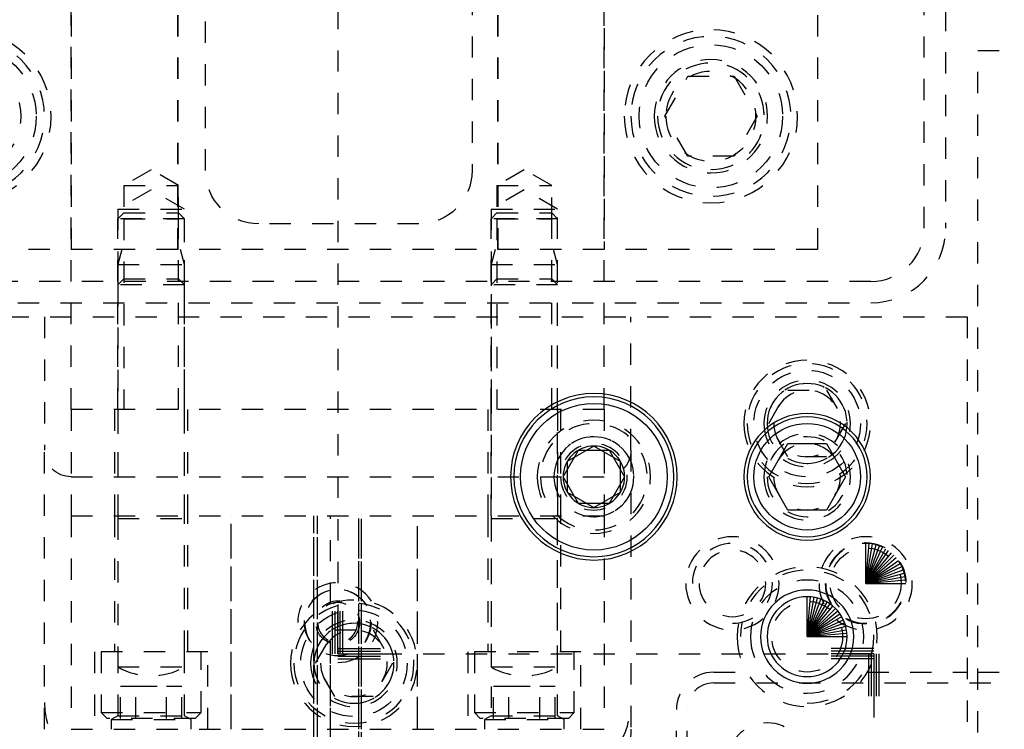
# Model space of a CAD drawing. Header units: inches. Extents: x 3 to 289, y 4 to 291.
# Tile 624 of 634: x 242.23 to 246.85, y 173.2 to 176.53. Entities that reach past the tile are written whole.
import ezdxf

# ---------------------------------------------------------------- set-up
doc = ezdxf.new("R2010")
doc.units = ezdxf.units.IN
doc.header["$LTSCALE"] = 0.5
doc.header["$MEASUREMENT"] = 0
doc.linetypes.add('DIVIDE', pattern=[0.393701, 0.19685, -0.098425, 0, -0.098425])
doc.linetypes.add('HIDDEN', pattern=[0.225, 0.15, -0.075])
doc.layers.add('MFB', color=7, linetype='Continuous')

# ---------------------------------------------------------------- blocks, each defined once
blk = doc.blocks.new('ArrowheadSection')
at = {"color": 0}
for p, q in [((0, 1), (-1, 1)), ((0, 0.5), (-1, 0.5)), ((0, 0), (-1, 0)), ((0, -0.5), (-1, -0.5)), ((0, -1), (-1, -1))]:
    blk.add_line(p, q, dxfattribs=at)

msp = doc.modelspace()

# ---------------------------------------------------------------- linework, layer by layer
at = {"layer": 'MFB', "color": 100, "linetype": 'DIVIDE'}
for p, q in [((243.7199, 186.3825), (243.7199, 173.5521)), ((243.7199, 173.5521), (246.233, 173.5521)), ((246.233, 173.5521), (246.233, 170.7149))]:
    msp.add_line(p, q, dxfattribs=at)
at = {"layer": 'MFB', "color": 254, "linetype": 'HIDDEN'}
for p, q in [((242.4699, 181.9482), (242.4699, 175.4482)), ((242.9699, 181.9482), (242.9699, 175.4482)), ((242.9699, 175.4482), (242.9699, 181.9482)), ((244.4699, 181.9482), (244.4699, 175.4482)), ((244.4699, 175.4482), (244.4699, 181.9482)), ((245.9699, 181.9482), (245.9699, 175.4482)), ((243.0999, 175.8182), (243.0999, 181.4482)), ((244.3499, 181.4482), (244.3499, 175.8182)), ((244.9699, 180.0862), (244.9699, 175.4482)), ((242.4699, 174.6982), (242.4699, 179.6982)), ((244.9699, 174.6982), (244.9699, 179.6982)), ((246.4699, 175.5482), (246.4699, 176.5732)), ((246.5699, 176.5732), (246.5699, 175.5482)), ((246.721, 176.3821), (256.221, 176.3821)), ((246.721, 165.3821), (246.721, 176.3821)), ((245.2534, 176.0732), (245.3617, 176.2607)), ((245.3617, 176.2607), (245.5782, 176.2607)), ((245.5782, 176.2607), (245.6864, 176.0732)), ((245.3617, 175.8857), (245.2534, 176.0732)), ((245.6864, 176.0732), (245.5782, 175.8857)), ((245.5782, 175.8857), (245.3617, 175.8857)), ((242.8449, 175.8224), (242.7164, 175.7482)), ((242.9734, 175.7482), (242.8449, 175.8224)), ((244.5949, 175.8224), (244.4664, 175.7482)), ((244.7234, 175.7482), (244.5949, 175.8224)), ((242.8449, 175.7284), (242.6887, 175.6382)), ((242.7164, 175.7482), (242.7164, 175.5919)), ((242.7164, 175.7482), (242.9734, 175.7482)), ((243.0012, 175.6382), (242.8449, 175.7284)), ((242.9734, 175.5919), (242.9734, 175.7482)), ((244.5949, 175.7284), (244.4387, 175.6382)), ((244.4664, 175.7482), (244.4664, 175.5919)), ((244.4664, 175.7482), (244.7234, 175.7482)), ((244.7512, 175.6382), (244.5949, 175.7284)), ((244.7234, 175.5919), (244.7234, 175.7482)), ((242.6887, 175.6382), (242.6887, 175.283)), ((242.6887, 175.6382), (243.0012, 175.6382)), ((243.0012, 175.283), (243.0012, 175.6382)), ((244.4387, 175.6382), (244.4387, 174.6982)), ((244.4387, 175.6382), (244.7512, 175.6382)), ((244.7512, 174.6982), (244.7512, 175.6382)), ((242.7164, 175.6197), (242.6887, 175.5919)), ((242.6887, 174.6982), (242.6887, 175.5919)), ((243.0012, 175.5919), (242.6887, 175.5919)), ((242.7164, 175.6197), (242.9734, 175.6197)), ((242.7164, 175.5919), (242.9734, 175.5919)), ((242.7164, 175.5919), (242.7164, 174.6982)), ((242.9734, 175.6197), (243.0012, 175.5919)), ((242.9734, 174.6982), (242.9734, 175.5919)), ((243.0012, 174.6982), (243.0012, 175.5919)), ((244.4664, 175.6197), (244.4387, 175.5919)), ((244.4387, 174.6982), (244.4387, 175.5919)), ((244.7512, 175.5919), (244.4387, 175.5919)), ((244.4664, 175.6197), (244.7234, 175.6197)), ((244.4664, 175.5919), (244.4664, 174.6982)), ((244.4664, 175.5919), (244.7234, 175.5919)), ((244.7234, 175.6197), (244.7512, 175.5919)), ((244.7234, 174.6982), (244.7234, 175.5919)), ((244.7512, 174.6982), (244.7512, 175.5919)), ((244.0999, 175.5682), (243.3499, 175.5682)), ((245.9699, 175.4482), (241.4699, 175.4482)), ((242.7074, 175.4482), (242.6887, 175.3782)), ((243.0012, 175.3782), (242.9824, 175.4482)), ((244.4574, 175.4482), (244.4387, 175.3782)), ((244.7512, 175.3782), (244.7324, 175.4482)), ((242.6887, 175.3782), (243.0012, 175.3782)), ((242.6887, 175.3782), (242.6887, 175.283)), ((243.0012, 175.283), (243.0012, 175.3782)), ((244.4387, 175.3782), (244.7512, 175.3782)), ((244.4387, 175.3782), (244.4387, 173.4901)), ((244.7512, 173.4901), (244.7512, 175.3782)), ((242.7164, 175.3107), (242.6887, 175.283)), ((242.7164, 175.3107), (242.9734, 175.3107)), ((243.0012, 175.283), (242.9734, 175.3107)), ((244.4664, 175.3107), (244.4387, 175.283)), ((244.4664, 175.3107), (244.7234, 175.3107)), ((244.7512, 175.283), (244.7234, 175.3107)), ((246.2199, 175.2982), (236.2199, 175.2982)), ((243.0012, 175.283), (242.6887, 175.283)), ((242.6887, 175.283), (242.6887, 174.1857)), ((243.0012, 174.1857), (243.0012, 175.283)), ((244.7512, 175.283), (244.4387, 175.283)), ((236.2199, 175.1982), (246.2199, 175.1982)), ((235.771, 175.1321), (246.671, 175.1321)), ((242.3449, 175.1321), (242.3449, 174.5071)), ((245.0949, 174.5071), (245.0949, 175.1321)), ((246.671, 175.1321), (246.671, 165.3821)), ((245.7406, 174.6321), (245.8308, 174.7884)), ((245.8308, 174.7884), (246.0112, 174.7884)), ((246.0112, 174.7884), (246.1014, 174.6321)), ((244.9699, 174.6982), (242.4699, 174.6982)), ((242.4699, 174.6982), (242.4699, 174.1982)), ((242.6731, 174.6982), (242.6731, 174.1982)), ((242.6882, 174.6982), (242.6882, 174.1982)), ((243.0017, 174.1982), (243.0017, 174.6982)), ((243.0168, 174.1982), (243.0168, 174.6982)), ((244.4231, 174.6982), (244.4231, 174.1982)), ((244.4382, 174.6982), (244.4382, 174.1982)), ((244.7517, 174.1982), (244.7517, 174.6982)), ((244.7668, 174.1982), (244.7668, 174.6982)), ((244.9699, 174.6982), (244.9699, 174.1982)), ((245.8308, 174.4759), (245.7406, 174.6321)), ((246.1014, 174.6321), (246.0112, 174.4759)), ((242.3449, 173.1982), (242.3449, 174.5071)), ((245.0949, 174.5071), (245.0949, 173.1982)), ((246.0112, 174.4759), (245.8308, 174.4759)), ((242.4699, 174.3821), (244.9699, 174.3821)), ((242.4699, 174.1982), (244.9699, 174.1982)), ((242.4699, 174.1982), (242.4699, 173.1982)), ((242.4699, 174.1982), (244.9699, 174.1982)), ((242.6731, 174.1982), (242.6731, 173.5607)), ((243.0168, 173.5607), (243.0168, 174.1982)), ((243.2209, 172.2607), (243.2209, 174.1982)), ((243.2209, 173.1982), (243.2209, 174.1982)), ((243.6086, 172.3177), (243.6086, 174.1982)), ((243.6086, 173.1982), (243.6086, 174.1982)), ((243.6244, 172.314), (243.6244, 174.1982)), ((243.6244, 173.1982), (243.6244, 174.1982)), ((243.6855, 173.7854), (243.6855, 174.1982)), ((243.6855, 173.7854), (243.6855, 174.1982)), ((243.6855, 173.7854), (243.6855, 174.1982)), ((243.6855, 173.7854), (243.6855, 174.1982)), ((243.8193, 172.2866), (243.8193, 174.1982)), ((243.8193, 173.1982), (243.8193, 174.1982)), ((243.831, 172.284), (243.831, 174.1982)), ((243.831, 173.1982), (243.831, 174.1982)), ((244.0939, 172.2496), (244.0939, 174.1982)), ((244.0939, 173.1982), (244.0939, 174.1982)), ((244.4231, 174.1982), (244.4231, 173.5607)), ((244.4387, 174.1982), (244.4387, 173.2607)), ((244.7512, 173.2607), (244.7512, 174.1982)), ((244.7668, 173.5607), (244.7668, 174.1982)), ((244.9699, 174.1982), (244.9699, 173.1982)), ((242.6887, 174.1857), (242.6887, 173.5607)), ((242.6887, 174.1857), (243.0012, 174.1857)), ((243.0012, 173.5607), (243.0012, 174.1857)), ((244.4387, 174.1857), (244.7512, 174.1857)), ((243.6855, 173.7854), (243.6855, 173.7854)), ((243.6855, 173.7854), (243.6855, 173.7854)), ((243.6262, 173.6984), (243.6262, 173.6971)), ((243.6262, 173.6971), (243.6263, 173.6946)), ((243.6263, 173.6946), (243.6264, 173.6922)), ((243.6264, 173.6922), (243.6265, 173.6904)), ((243.6156, 173.5071), (243.7058, 173.6634)), ((243.7058, 173.6634), (243.8862, 173.6634)), ((243.8862, 173.6634), (243.9764, 173.5071)), ((243.6855, 172.3055), (243.6855, 173.611)), ((243.6855, 172.3055), (243.6855, 173.611)), ((243.6855, 173.611), (243.6855, 173.611)), ((243.6855, 173.1982), (243.6855, 173.611)), ((243.6855, 173.1982), (243.6855, 173.611)), ((243.6855, 173.611), (243.6855, 173.611)), ((243.1106, 173.5607), (242.5793, 173.5607)), ((242.5793, 173.5607), (242.5793, 173.1982)), ((242.6106, 173.5607), (242.6106, 173.276)), ((242.6887, 173.5607), (242.6887, 173.4901)), ((242.6887, 173.5607), (242.6887, 173.2607)), ((243.0012, 173.4901), (243.0012, 173.5607)), ((243.0012, 173.2607), (243.0012, 173.5607)), ((243.0793, 173.276), (243.0793, 173.5607)), ((243.1106, 173.1982), (243.1106, 173.5607)), ((244.8606, 173.5607), (244.3293, 173.5607)), ((244.3293, 173.5607), (244.3293, 173.1982)), ((244.3606, 173.5607), (244.3606, 173.276)), ((244.8293, 173.276), (244.8293, 173.5607)), ((244.8606, 173.1982), (244.8606, 173.5607)), ((243.7058, 173.3509), (243.6156, 173.5071)), ((243.9764, 173.5071), (243.8862, 173.3509)), ((242.6887, 173.4901), (243.0012, 173.4901)), ((244.4387, 173.4901), (244.7512, 173.4901)), ((245.483, 173.4652), (245.6385, 173.4652)), ((246.2035, 173.4652), (246.671, 173.4652)), ((246.721, 173.4652), (247.983, 173.4652)), ((245.483, 173.4152), (247.983, 173.4152)), ((242.7006, 173.3992), (242.7728, 173.3992)), ((242.7006, 173.2482), (242.7006, 173.3992)), ((242.7728, 173.2482), (242.7728, 173.3992)), ((242.7728, 173.3992), (242.9171, 173.3992)), ((242.9171, 173.3992), (242.9893, 173.3992)), ((242.9171, 173.2482), (242.9171, 173.3992)), ((242.9893, 173.2482), (242.9893, 173.3992)), ((244.4506, 173.3992), (244.5228, 173.3992)), ((244.4506, 173.2482), (244.4506, 173.3992)), ((244.5228, 173.3992), (244.6671, 173.3992)), ((244.5228, 173.2482), (244.5228, 173.3992)), ((244.6671, 173.3992), (244.7393, 173.3992)), ((244.6671, 173.2482), (244.6671, 173.3992)), ((244.7393, 173.2482), (244.7393, 173.3992)), ((243.8862, 173.3509), (243.7058, 173.3509)), ((242.6106, 173.276), (243.0793, 173.276)), ((242.6106, 173.276), (242.6383, 173.2482)), ((243.0516, 173.2482), (243.0793, 173.276)), ((244.3606, 173.276), (244.8293, 173.276)), ((244.3606, 173.276), (244.3883, 173.2482)), ((244.8016, 173.2482), (244.8293, 173.276)), ((245.308, 172.2902), (245.308, 173.2902)), ((245.358, 172.2902), (245.358, 173.2902)), ((243.0516, 173.2482), (242.6383, 173.2482)), ((242.6887, 173.2607), (242.6574, 173.2427)), ((242.6574, 173.2427), (242.6574, 173.1982)), ((242.6574, 173.2427), (243.0324, 173.2427)), ((242.6887, 173.2607), (243.0012, 173.2607)), ((243.0324, 173.2427), (243.0012, 173.2607)), ((243.0324, 173.1982), (243.0324, 173.2427)), ((244.8016, 173.2482), (244.3883, 173.2482)), ((244.4387, 173.2607), (244.4074, 173.2427)), ((244.4074, 173.2427), (244.4074, 173.1982)), ((244.4074, 173.2427), (244.7824, 173.2427)), ((244.4387, 173.2607), (244.7512, 173.2607)), ((244.7824, 173.2427), (244.7512, 173.2607)), ((244.7824, 173.1982), (244.7824, 173.2427)), ((242.4699, 173.1982), (244.9699, 173.1982))]:
    msp.add_line(p, q, dxfattribs=at)
at = {"layer": 'MFB', "color": 4, "linetype": 'Continuous'}
for p, q in [((244.921, 174.5264), (244.796, 174.4543)), ((245.046, 174.4543), (244.921, 174.5264)), ((244.796, 174.4543), (244.796, 174.3099)), ((245.046, 174.3099), (245.046, 174.4543)), ((244.796, 174.3099), (244.921, 174.2378)), ((244.921, 174.2378), (245.046, 174.3099))]:
    msp.add_line(p, q, dxfattribs=at)
at = {"layer": 'MFB', "color": 132, "linetype": 'Continuous'}
for p, q in [((245.7406, 174.3821), (245.8308, 174.5384)), ((245.8308, 174.5384), (246.0112, 174.5384)), ((246.0112, 174.5384), (246.1014, 174.3821)), ((245.8308, 174.2259), (245.7406, 174.3821)), ((246.1014, 174.3821), (246.0112, 174.2259)), ((246.0112, 174.2259), (245.8308, 174.2259))]:
    msp.add_line(p, q, dxfattribs=at)
at = {"layer": 'MFB', "color": 136, "linetype": 'Continuous'}
for p, q in [((244.7767, 174.3821), (244.8488, 174.5071)), ((244.8488, 174.5071), (244.9932, 174.5071)), ((244.9932, 174.5071), (245.0653, 174.3821)), ((244.8488, 174.2571), (244.7767, 174.3821)), ((245.0653, 174.3821), (244.9932, 174.2571)), ((244.9932, 174.2571), (244.8488, 174.2571))]:
    msp.add_line(p, q, dxfattribs=at)
at = {"layer": 'MFB', "color": 100, "linetype": 'Continuous'}
for p, q in [((246.1955, 173.8821), (246.1955, 174.0696)), ((246.1955, 173.8821), (246.2118, 174.0689)), ((246.1955, 173.8821), (246.228, 174.0668)), ((246.1955, 173.8821), (246.244, 174.0632)), ((246.1955, 173.8821), (246.2596, 174.0583)), ((246.1955, 173.8821), (246.2747, 174.052)), ((246.1955, 173.8821), (246.2892, 174.0445)), ((246.1955, 173.8821), (246.303, 174.0357)), ((246.1955, 173.8821), (246.316, 174.0257)), ((246.1955, 173.8821), (246.3281, 174.0147)), ((246.1955, 173.8821), (246.3391, 174.0026)), ((246.1955, 173.8821), (246.3491, 173.9897)), ((246.1955, 173.8821), (246.3579, 173.9759)), ((246.1955, 173.8821), (246.3654, 173.9614)), ((246.1955, 173.8821), (246.3717, 173.9462)), ((246.1955, 173.8821), (246.3766, 173.9306)), ((246.1955, 173.8821), (246.3801, 173.9147)), ((246.1955, 173.8821), (246.3823, 173.8985)), ((246.1955, 173.8821), (246.383, 173.8821)), ((245.921, 173.6321), (245.921, 173.8196)), ((245.921, 173.6321), (245.9373, 173.8189)), ((245.921, 173.6321), (245.9536, 173.8168)), ((245.921, 173.6321), (245.9695, 173.8132)), ((245.921, 173.6321), (245.9851, 173.8083)), ((245.921, 173.6321), (246.0002, 173.802)), ((245.921, 173.6321), (246.0147, 173.7945)), ((245.921, 173.6321), (246.0285, 173.7857)), ((245.921, 173.6321), (246.0415, 173.7757)), ((245.921, 173.6321), (246.0536, 173.7647)), ((245.921, 173.6321), (246.0646, 173.7526)), ((245.921, 173.6321), (246.0746, 173.7397)), ((245.921, 173.6321), (246.0834, 173.7259)), ((245.921, 173.6321), (246.0909, 173.7114)), ((245.921, 173.6321), (246.0972, 173.6962)), ((245.921, 173.6321), (246.1021, 173.6806)), ((245.921, 173.6321), (246.1057, 173.6647)), ((245.921, 173.6321), (246.1078, 173.6485)), ((245.921, 173.6321), (246.1085, 173.6321))]:
    msp.add_line(p, q, dxfattribs=at)
at = {"layer": 'MFB', "color": 254, "linetype": 'HIDDEN', "extrusion": (0, 0, -1)}
for centre, radius in [((-241.9699, 176.0732), 0.4062), ((-245.4699, 176.0732), 0.4062), ((-241.9699, 176.0732), 0.375), ((-245.4699, 176.0732), 0.375), ((-241.9699, 176.0732), 0.2656), ((-245.4699, 176.0732), 0.2656), ((-245.4699, 176.0732), 0.25), ((-245.4699, 176.0732), 0.2109), ((-245.921, 174.6321), 0.2969), ((-245.921, 174.6321), 0.2812), ((-245.921, 174.6321), 0.2031), ((-245.921, 174.6321), 0.1875), ((-245.921, 174.6321), 0.1563), ((-244.921, 174.3821), 0.2656), ((-244.921, 174.3821), 0.25), ((-244.921, 174.3821), 0.1875), ((-245.921, 174.3821), 0.2031), ((-245.921, 174.3821), 0.1875), ((-244.921, 174.3821), 0.1563), ((-245.921, 174.3821), 0.1563), ((-245.5705, 173.8821), 0.2187), ((-246.1955, 173.8821), 0.2187), ((-246.1955, 173.8821), 0.19), ((-246.1955, 173.8821), 0.1875), ((-245.5705, 173.8821), 0.1563), ((-245.921, 173.6321), 0.3281), ((-245.921, 173.6321), 0.2656), ((-243.7199, 173.6982), 0.155), ((-243.796, 173.5071), 0.2969), ((-243.796, 173.5071), 0.2812), ((-243.7199, 173.6982), 0.0937), ((-243.796, 173.5071), 0.2031), ((-243.796, 173.5071), 0.1875), ((-243.796, 173.5071), 0.1563), ((-245.733, 173.0402), 0.1875)]:
    msp.add_circle(centre, radius, dxfattribs=at)
at = {"layer": 'MFB', "color": 254, "linetype": 'HIDDEN'}
for centre, radius in [((241.9699, 176.0732), 0.336), ((245.4699, 176.0732), 0.336), ((245.921, 174.6321), 0.25), ((246.1955, 173.8821), 0.1661), ((243.7199, 173.6982), 0.1563), ((243.7199, 173.6982), 0.1021), ((245.921, 173.6321), 0.1661), ((243.796, 173.5071), 0.25)]:
    msp.add_circle(centre, radius, dxfattribs=at)
at = {"layer": 'MFB', "color": 254, "linetype": 'Continuous', "extrusion": (0, 0, -1)}
for centre, radius in [((-244.921, 174.3821), 0.3906), ((-245.921, 174.3821), 0.2969), ((-245.921, 173.6321), 0.2187), ((-245.921, 173.6321), 0.1875)]:
    msp.add_circle(centre, radius, dxfattribs=at)
at = {"layer": 'MFB', "color": 136, "linetype": 'Continuous', "extrusion": (0, 0, -1)}
msp.add_circle((-244.921, 174.3821), 0.375, dxfattribs=at)
at = {"layer": 'MFB', "color": 136, "linetype": 'Continuous'}
msp.add_circle((244.921, 174.3821), 0.3438, dxfattribs=at)
at = {"layer": 'MFB', "color": 132, "linetype": 'Continuous', "extrusion": (0, 0, -1)}
msp.add_circle((-245.921, 174.3821), 0.2812, dxfattribs=at)
at = {"layer": 'MFB', "color": 132, "linetype": 'Continuous'}
msp.add_circle((245.921, 174.3821), 0.25, dxfattribs=at)
at = {"layer": 'MFB', "color": 2, "linetype": 'Continuous', "extrusion": (0, 0, -1)}
msp.add_circle((-244.921, 174.3821), 0.1443, dxfattribs=at)
at = {"layer": 'MFB', "color": 254, "linetype": 'HIDDEN'}
for centre, radius, start, end in [((245.4699, 176.0732), 0.25, 270, 180), ((246.2199, 175.5482), 0.35, 270, 0), ((246.2199, 175.5482), 0.25, 270, 0), ((245.921, 174.6321), 0.1875, 270, 180), ((244.921, 174.3821), 0.1875, 270, 180), ((245.5705, 173.8821), 0.1875, 270, 180), ((245.921, 173.6321), 0.3125, 270, 180), ((243.7199, 173.6982), 0.1875, 270, 180), ((243.7225, 173.6922), 0.1003, 111.7066, 115.3428), ((243.7275, 173.6805), 0.113, 111.8482, 114.4631), ((243.796, 173.5071), 0.1875, 270, 180), ((242.8449, 173.7607), 0.3125, 240, 300), ((244.5949, 173.7607), 0.3125, 240, 300), ((245.483, 173.2902), 0.175, 90, 180), ((245.483, 173.2902), 0.125, 90, 180), ((242.7199, 173.3232), 0.375, 180, 270), ((244.7199, 173.3232), 0.375, 270, 0)]:
    msp.add_arc(centre, radius, start, end, dxfattribs=at)
at = {"layer": 'MFB', "color": 254, "linetype": 'HIDDEN', "extrusion": (0, 0, -1)}
for centre, radius, start, end in [((-243.3499, 175.8182), 0.25, 270, 0), ((-244.0999, 175.8182), 0.25, 180, 270), ((-242.4699, 174.5071), 0.125, 270, 0), ((-244.9699, 174.5071), 0.125, 180, 270), ((-243.7213, 173.7014), 0.0973, 291.6375, 294.689), ((-243.7213, 173.7014), 0.0973, 291.6375, 294.689), ((-242.5949, 173.1982), 0.25, 270, 0), ((-244.8449, 173.1982), 0.25, 180, 270)]:
    msp.add_arc(centre, radius, start, end, dxfattribs=at)

# ---------------------------------------------------------------- block references
at = {"layer": 'MFB', "color": 100, "linetype": 'DIVIDE', "xscale": 0.2, "yscale": 0.024, "rotation": 270}
msp.add_blockref('ArrowheadSection', (243.7199, 173.5521), dxfattribs=at)
at = {"layer": 'MFB', "color": 100, "linetype": 'DIVIDE', "extrusion": (0, 0, -1), "xscale": 0.2, "yscale": 0.024}
msp.add_blockref('ArrowheadSection', (-243.7199, 173.5521), dxfattribs=at)
at = {"layer": 'MFB', "color": 100, "linetype": 'DIVIDE', "xscale": 0.2, "yscale": 0.024}
msp.add_blockref('ArrowheadSection', (246.233, 173.5521), dxfattribs=at)
at = {"layer": 'MFB', "color": 100, "linetype": 'DIVIDE', "extrusion": (0, 0, -1), "xscale": 0.2, "yscale": 0.024, "rotation": 90}
msp.add_blockref('ArrowheadSection', (-246.233, 173.5521), dxfattribs=at)

doc.saveas('drawing.dxf')
